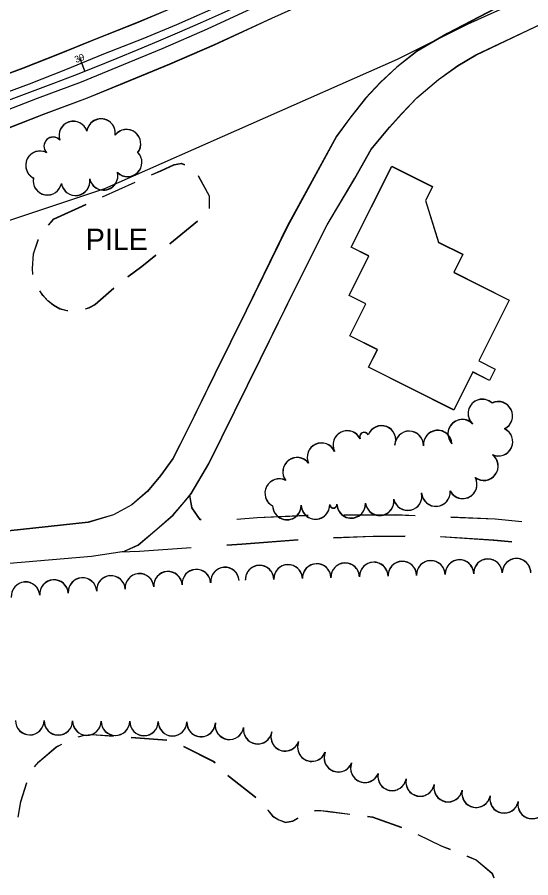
# Model space of a CAD drawing. Extents: x -25029 to 2274964, y -81170 to 687028.
# Drawn here: x -761 to -401, y -66773 to -66170 of the extents above; entities that cross this region are included whole.
import ezdxf

# ---------------------------------------------------------------- set-up
doc = ezdxf.new("R2010")
doc.units = 0
for name, color, linetype in [('81911BEA - GE_X_CL_20', 7, 'Continuous'), ('81911BEA - GE_X_CL_50', 7, 'Continuous'), ('81911BEA - RW_X_Fee_RW', 7, 'Continuous'), ('BLDG', 7, 'Continuous'), ('DRIVWY', 7, 'Continuous'), ('GE_X_CL_100', 7, 'Continuous'), ('PM_P_CL_Double_Solid', 7, 'Continuous'), ('PM_P_Lane_Line', 7, 'Continuous'), ('ROAD', 7, 'Continuous'), ('TREES', 7, 'Continuous')]:
    doc.layers.add(name, color=color, linetype=linetype)

msp = doc.modelspace()

# ---------------------------------------------------------------- linework, layer by layer
at = {"layer": '81911BEA - GE_X_CL_20'}
msp.add_arc((-1555.63, -64076.11), 2291.85, 271.12234, 296.539, dxfattribs=at)
at = {"layer": '81911BEA - GE_X_CL_50'}
msp.add_line((-713.56, -66207.66), (-715.4, -66203), dxfattribs=at)
at = {"layer": '81911BEA - RW_X_Fee_RW'}
for p, q in [((-445.13, -66174.61), (-173.66, -66051.31)), ((-494.79, -66199.41), (-445.13, -66174.61))]:
    msp.add_line(p, q, dxfattribs=at)
msp.add_lwpolyline([(-1130.17, -66411.14), (-912.02, -66360.7), (-699.59, -66289.91), (-494.79, -66199.41)], dxfattribs=at)
at = {"layer": 'BLDG'}
for p, q in [((-701.27, -66295.71), (-678.5, -66285.41)), ((-701.26, -66295.84), (-678.49, -66285.54)), ((-735.44, -66311.17), (-712.66, -66300.86)), ((-735.43, -66311.3), (-712.65, -66300.99)), ((-739.19, -66315.5), (-735.44, -66311.17)), ((-739.18, -66315.63), (-735.43, -66311.3)), ((-634.77, -66312.89), (-654.16, -66328.68)), ((-634.76, -66313.03), (-654.15, -66328.82))]:
    msp.add_line(p, q, dxfattribs=at)
for points in [[(-667.08, -66280.31), (-660.27, -66277.4), (-651, -66273.14), (-646.03, -66272.27), (-643.83, -66273.1)], [(-667.07, -66280.44), (-660.26, -66277.53), (-650.99, -66273.28), (-646.02, -66272.41), (-643.82, -66273.24)], [(-634.35, -66280.77), (-634, -66281.25), (-626.65, -66294.92), (-626.7, -66303.8)], [(-634.34, -66280.91), (-633.99, -66281.39), (-626.64, -66295.06), (-626.69, -66303.94)], [(-750.12, -66350.03), (-750.37, -66345.81), (-749.52, -66335.59), (-746.43, -66325.87), (-746.33, -66325.57)], [(-750.12, -66350.15), (-750.36, -66345.93), (-749.51, -66335.71), (-746.42, -66325.99), (-746.32, -66325.69)], [(-663.85, -66336.58), (-673.73, -66344.63), (-683.66, -66351.8)], [(-663.84, -66336.71), (-673.72, -66344.76), (-683.66, -66351.93)], [(-725.62, -66375.52), (-726.15, -66375.49), (-731.26, -66374.28), (-735.58, -66371.62), (-739.61, -66368.47), (-743.14, -66364.66), (-745.25, -66361.46)], [(-725.62, -66375.65), (-726.15, -66375.62), (-731.26, -66374.41), (-735.58, -66371.75), (-739.61, -66368.59), (-743.14, -66364.78), (-745.25, -66361.58)], [(-693.29, -66359.76), (-706.36, -66371.15), (-710.96, -66373.46), (-713.32, -66374.32)], [(-693.29, -66359.89), (-706.36, -66371.28), (-710.96, -66373.59), (-713.32, -66374.45)], [(-718.34, -66673.83), (-713.91, -66672.63), (-708.65, -66672.19), (-693.56, -66673.29)], [(-718.37, -66673.96), (-713.94, -66672.76), (-708.68, -66672.32), (-693.59, -66673.42)], [(-681.12, -66674.33), (-656.29, -66676.15), (-656.19, -66676.18)], [(-681.09, -66674.2), (-656.26, -66676.01), (-656.16, -66676.04)], [(-748.94, -66694.83), (-745.8, -66691.29), (-733.79, -66681.05), (-729.73, -66679.14)], [(-748.9, -66694.71), (-745.76, -66691.17), (-733.75, -66680.92), (-729.69, -66679.01)], [(-644.51, -66680.59), (-623.24, -66691.29), (-622.36, -66692.09)], [(-644.47, -66680.45), (-623.2, -66691.15), (-622.32, -66691.95)], [(-613.56, -66700.91), (-612.43, -66701.86), (-593.84, -66716.27)], [(-613.52, -66700.77), (-612.39, -66701.72), (-593.8, -66716.13)], [(-760.41, -66730.18), (-758.5, -66719.37), (-754.21, -66706.02)], [(-760.37, -66730.06), (-758.46, -66719.25), (-754.17, -66705.9)], [(-585.54, -66725.26), (-585.49, -66725.36), (-582.25, -66729.39), (-577.86, -66732.05), (-573.18, -66733.84), (-568.07, -66732.9), (-564.26, -66730.74)], [(-585.5, -66725.12), (-585.45, -66725.22), (-582.21, -66729.25), (-577.82, -66731.91), (-573.14, -66733.69), (-568.03, -66732.75), (-564.22, -66730.59)], [(-552.91, -66725.67), (-548.5, -66725.54), (-543.46, -66726.18), (-528.08, -66728.11)], [(-552.87, -66725.52), (-548.46, -66725.39), (-543.42, -66726.03), (-528.04, -66727.96)], [(-515.67, -66729.67), (-512.23, -66730.1), (-491.97, -66737.38)], [(-515.63, -66729.52), (-512.19, -66729.95), (-491.93, -66737.22)], [(-480.52, -66742.36), (-464.06, -66750.34), (-457.83, -66752.83)], [(-480.48, -66742.2), (-464.02, -66750.18), (-457.79, -66752.67)], [(-446.23, -66757.47), (-439.65, -66760.1), (-428.56, -66769.44), (-427.26, -66772.6)], [(-446.19, -66757.31), (-439.6, -66759.94), (-428.51, -66769.28), (-427.21, -66772.44)]]:
    msp.add_lwpolyline(points, dxfattribs=at)
for points in [[(-470.24, -66288.47), (-475.15, -66298.25), (-465.89, -66327.47), (-449.06, -66335.93), (-455.36, -66348.47), (-416.42, -66368.03), (-437.76, -66410.5), (-426.2, -66416.31), (-430.19, -66424.26), (-442, -66418.33), (-455.32, -66444.87), (-514.9, -66414.95), (-508.76, -66402.72), (-528.18, -66392.96), (-516.94, -66370.6), (-528.64, -66364.73), (-514.76, -66337.09), (-527.07, -66330.9), (-498.6, -66274.24)], [(-470.23, -66288.63), (-475.14, -66298.41), (-465.88, -66327.63), (-449.05, -66336.09), (-455.35, -66348.63), (-416.42, -66368.19), (-437.76, -66410.66), (-426.2, -66416.47), (-430.19, -66424.42), (-442, -66418.49), (-455.33, -66445.03), (-514.9, -66415.1), (-508.76, -66402.87), (-528.18, -66393.11), (-516.94, -66370.75), (-528.64, -66364.88), (-514.75, -66337.24), (-527.06, -66331.05), (-498.59, -66274.39)]]:
    msp.add_lwpolyline(points, close=True, dxfattribs=at)
at = {"layer": 'DRIVWY'}
for points in [[(-632.16, -66521.95), (-632.93, -66521.83), (-638.62, -66513.63), (-640.17, -66504.79)], [(-632.14, -66521.81), (-632.91, -66521.69), (-638.6, -66513.49), (-640.16, -66504.65)], [(-557.39, -66519.13), (-558.59, -66519.15), (-592.99, -66520.56), (-607.31, -66521.77)], [(-557.37, -66518.98), (-558.57, -66519), (-592.97, -66520.42), (-607.29, -66521.63)], [(-482.4, -66519.19), (-495.98, -66518.65), (-531.25, -66518.76), (-532.39, -66518.78)], [(-482.38, -66519.03), (-495.96, -66518.5), (-531.23, -66518.61), (-532.37, -66518.63)], [(-407.55, -66523.39), (-426.25, -66521.52), (-457.43, -66520.2)], [(-407.53, -66523.22), (-426.23, -66521.36), (-457.41, -66520.04)], [(-539.44, -66534.52), (-511.73, -66533.42), (-489.46, -66533.36)], [(-539.42, -66534.37), (-511.71, -66533.27), (-489.44, -66533.2)], [(-464.46, -66533.5), (-427.36, -66535.97), (-414.59, -66537.1)], [(-614.26, -66539.65), (-603.77, -66538.92), (-564.4, -66535.93)], [(-614.24, -66539.51), (-603.75, -66538.78), (-564.38, -66535.78)], [(-464.48, -66533.66), (-427.38, -66536.13), (-414.61, -66537.26)], [(-689.1, -66544.39), (-689.04, -66544.41), (-675.44, -66543.89), (-639.2, -66541.38)], [(-689.08, -66544.26), (-689.02, -66544.28), (-675.42, -66543.76), (-639.18, -66541.24)]]:
    msp.add_lwpolyline(points, dxfattribs=at)
at = {"layer": 'GE_X_CL_100'}
msp.add_line((-713.56, -66207.66), (-717.24, -66198.35), dxfattribs=at)
at = {"layer": 'PM_P_CL_Double_Solid'}
msp.add_lwpolyline([(-200.81, -65955.01), (-269.68, -65989.06), (-343.35, -66026.59), (-414, -66061.09), (-475.36, -66091.93), (-532.4, -66120.61), (-573.26, -66140.46), (-615.67, -66160.24), (-649.56, -66175.29), (-673.03, -66185.06), (-700.48, -66195.9), (-727.23, -66206.73), (-752.72, -66216.83), (-780.69, -66227.19)], dxfattribs=at)
at = {"layer": 'PM_P_Lane_Line'}
msp.add_lwpolyline([(-772.09, -66236.49), (-746.8, -66226.57), (-716.08, -66215.11), (-690.46, -66204.66), (-658.79, -66191.56), (-627.86, -66178.17), (-587.76, -66159.67), (-554.05, -66144.3), (-511.49, -66123.06), (-465.36, -66099.59), (-429.65, -66082.09), (-392.36, -66063.96), (-323.28, -66028.31), (-236.37, -65986.76), (-210.92, -65974.29)], dxfattribs=at)
at = {"layer": 'ROAD'}
for points in [[(-206.13, -65944.25), (-275.06, -65978.34), (-348.71, -66015.85), (-419.33, -66050.34), (-480.75, -66081.21), (-537.71, -66109.85), (-578.42, -66129.63), (-620.64, -66149.32), (-654.3, -66164.26), (-677.54, -66173.94), (-704.94, -66184.76), (-731.69, -66195.59), (-757.01, -66205.63), (-784.71, -66215.88)], [(-206.08, -65944.44), (-275.01, -65978.52), (-348.66, -66016.02), (-419.29, -66050.5), (-480.71, -66081.37), (-537.68, -66110), (-578.39, -66129.77), (-620.61, -66149.46), (-654.27, -66164.4), (-677.51, -66174.07), (-704.91, -66184.89), (-731.67, -66195.72), (-756.99, -66205.75), (-784.69, -66216)], [(-767.91, -66247.74), (-742.51, -66237.78), (-711.72, -66226.29), (-685.9, -66215.76), (-654.11, -66202.61), (-622.96, -66189.12), (-582.76, -66170.58), (-548.88, -66155.13), (-506.09, -66133.78), (-459.99, -66110.33), (-424.39, -66092.88), (-386.99, -66074.69), (-317.94, -66039.05), (-231.14, -65997.56), (-205.64, -65985.07)], [(-767.89, -66247.86), (-742.49, -66237.9), (-711.7, -66226.42), (-685.88, -66215.89), (-654.09, -66202.75), (-622.94, -66189.26), (-582.73, -66170.72), (-548.85, -66155.28), (-506.06, -66133.93), (-459.96, -66110.49), (-424.35, -66093.04), (-386.95, -66074.86), (-317.9, -66039.23), (-231.09, -65997.75), (-205.59, -65985.26)], [(-402.84, -66178.7), (-336.96, -66147.53)], [(-402.81, -66178.87), (-336.93, -66147.7)], [(-426.36, -66164), (-459.95, -66181.59), (-481.09, -66194), (-495.18, -66205.02), (-506.69, -66215.61), (-517.18, -66226.78), (-528.1, -66240.68), (-537.37, -66253.43), (-571.85, -66316.51), (-600.78, -66375.48), (-622.61, -66419.91), (-642.07, -66459.44), (-652.05, -66479.1), (-660.6, -66491.06), (-669.8, -66502.08), (-680.73, -66511.52), (-693.6, -66518.51), (-711.3, -66523.71), (-767.28, -66529.75)], [(-426.39, -66163.84), (-459.98, -66181.43), (-481.11, -66193.84), (-495.2, -66204.87), (-506.71, -66215.46), (-517.2, -66226.63), (-528.12, -66240.53), (-537.39, -66253.28), (-571.86, -66316.36), (-600.78, -66375.34), (-622.61, -66419.77), (-642.06, -66459.3), (-652.04, -66478.96), (-660.59, -66490.93), (-669.79, -66501.95), (-680.72, -66511.39), (-693.58, -66518.38), (-711.28, -66523.58), (-767.26, -66529.63)], [(-804.89, -66555.55), (-709.04, -66547.46), (-685.94, -66543.91), (-676.38, -66539.65), (-663.36, -66528.55), (-651.86, -66518.68), (-644.1, -66509.6), (-639.21, -66503.63), (-626.86, -66482.6), (-590.67, -66409.37), (-565.18, -66357.67), (-544, -66315.4), (-524.6, -66282.85), (-513.18, -66262.47), (-500.25, -66247.13), (-491.98, -66237.76), (-481.13, -66226.45), (-466.03, -66213.63), (-452.37, -66203.9), (-439.85, -66196.54), (-402.81, -66178.87)], [(-804.87, -66555.43), (-709.02, -66547.33), (-685.92, -66543.78), (-676.36, -66539.52), (-663.34, -66528.42), (-651.84, -66518.54), (-644.09, -66509.46), (-639.2, -66503.49), (-626.85, -66482.46), (-590.67, -66409.23), (-565.18, -66357.52), (-544.01, -66315.25), (-524.61, -66282.7), (-513.2, -66262.32), (-500.27, -66246.98), (-492, -66237.6), (-481.15, -66226.29), (-466.05, -66213.47), (-452.39, -66203.74), (-439.87, -66196.38), (-402.84, -66178.7)]]:
    msp.add_lwpolyline(points, dxfattribs=at)
at = {"layer": 'TREES'}
for centre, radius, start, end in [((-721.76, -66252.73), 10, 18.06374, 198.06374), ((-721.74, -66252.86), 10, 18.05674, 198.05674), ((-702.35, -66251.02), 10, 351.95822, 171.95822), ((-702.33, -66251.16), 10, 351.95122, 171.95122), ((-684.5, -66258.49), 10, 322.64677, 142.64677), ((-684.48, -66258.63), 10, 322.63977, 142.63977), ((-735.88, -66260.28), 6.42, 43.95488, 223.95488), ((-735.87, -66260.41), 6.42, 43.94788, 223.94788), ((-745.09, -66273.62), 10, 62.70112, 242.70112), ((-745.08, -66273.75), 10, 62.69412, 242.69412), ((-683.68, -66271.56), 10, 224.46063, 44.46063), ((-683.67, -66271.7), 10, 224.45363, 44.45363), ((-700.54, -66280.9), 10, 193.5067, 13.5067), ((-700.54, -66281.04), 10, 193.4997, 13.4997), ((-739.85, -66284.4), 10, 169.08947, 349.08947), ((-739.84, -66284.53), 10, 169.08247, 349.08247), ((-720.15, -66284.76), 10, 188.78232, 8.78232), ((-720.14, -66284.9), 10, 188.77532, 8.77532), ((-435.29, -66447.55), 10, 47.07045, 227.07045), ((-435.28, -66447.39), 10, 47.07745, 227.07745), ((-424.13, -66449.24), 10, 295.75762, 115.75762), ((-424.12, -66449.07), 10, 295.76462, 115.76462), ((-449.36, -66461.75), 10, 43.44033, 223.44033), ((-449.35, -66461.59), 10, 43.44732, 223.44733), ((-529.85, -66469.63), 10, 25.84698, 205.84698), ((-529.84, -66469.47), 10, 25.85398, 205.85398), ((-518.07, -66463.89), 3.1, 26.29249, 206.29249), ((-518.05, -66463.73), 3.1, 26.29949, 206.29949), ((-505.88, -66466.1), 10, 338.68892, 158.68892), ((-505.86, -66465.95), 10, 338.69592, 158.69592), ((-486.56, -66469.93), 10, 358.91513, 178.91513), ((-486.55, -66469.77), 10, 358.92213, 178.92213), ((-466.59, -66469.37), 10, 4.26907, 184.26907), ((-466.58, -66469.21), 10, 4.27607, 184.27607), ((-424.03, -66467.3), 10, 244.90097, 64.90097), ((-424.01, -66467.13), 10, 244.90797, 64.90797), ((-547.94, -66478.15), 10, 24.64681, 204.64681), ((-547.92, -66478), 10, 24.65381, 204.65381), ((-564.99, -66488.37), 10, 37.22466, 217.22466), ((-564.97, -66488.22), 10, 37.23166, 217.23166), ((-434.24, -66484.38), 10, 233.33687, 53.33687), ((-434.22, -66484.21), 10, 233.34387, 53.34387), ((-577.56, -66503.3), 10, 62.59034, 242.59034), ((-577.54, -66503.15), 10, 62.59734, 242.59734), ((-449.03, -66497.11), 10, 208.11477, 28.11477), ((-449.01, -66496.95), 10, 208.12177, 28.12177), ((-487.57, -66505.41), 10, 192.26996, 12.26996), ((-487.55, -66505.25), 10, 192.27696, 12.27696), ((-467.82, -66502.55), 10, 184.17938, 4.17938), ((-467.81, -66502.39), 10, 184.18638, 4.18638), ((-507.24, -66508.97), 10, 188.25244, 8.25244), ((-507.22, -66508.81), 10, 188.25944, 8.25944), ((-572.16, -66511.96), 10, 181.25113, 1.25113), ((-572.14, -66511.81), 10, 181.25813, 1.25813), ((-552.17, -66511.52), 10, 181.25113, 1.25113), ((-552.15, -66511.37), 10, 181.25813, 1.25813), ((-539.64, -66511.25), 2.53, 181.25113, 1.25113), ((-539.62, -66511.1), 2.53, 181.25813, 1.25813), ((-527.13, -66510.8), 10, 182.26699, 2.26699), ((-527.11, -66510.64), 10, 182.27399, 2.27399), ((-511.33, -66561.66), 10, 1.60613, 181.60613), ((-511.3, -66561.5), 10, 1.61313, 181.61313), ((-491.34, -66561.1), 10, 1.60613, 181.60613), ((-491.31, -66560.94), 10, 1.61313, 181.61313), ((-471.35, -66560.54), 10, 1.60613, 181.60613), ((-471.32, -66560.38), 10, 1.61313, 181.61313), ((-451.35, -66559.98), 10, 1.60613, 181.60613), ((-451.33, -66559.81), 10, 1.61313, 181.61313), ((-431.36, -66559.42), 10, 1.60613, 181.60613), ((-431.34, -66559.25), 10, 1.61313, 181.61313), ((-411.37, -66559.12), 10, 0.07101, 180.07101), ((-411.34, -66558.96), 10, 0.07801, 180.07801), ((-635.53, -66566.72), 10, 4.2418, 184.2418), ((-635.5, -66566.58), 10, 4.2488, 184.2488), ((-615.58, -66565.24), 10, 4.2418, 184.2418), ((-615.56, -66565.1), 10, 4.2488, 184.2488), ((-591.3, -66563.9), 10, 1.60613, 181.60613), ((-591.27, -66563.75), 10, 1.61313, 181.61313), ((-571.31, -66563.34), 10, 1.60613, 181.60613), ((-571.28, -66563.19), 10, 1.61313, 181.61313), ((-551.31, -66562.78), 10, 1.60613, 181.60613), ((-551.29, -66562.63), 10, 1.61313, 181.61313), ((-531.32, -66562.22), 10, 1.60613, 181.60613), ((-531.3, -66562.07), 10, 1.61313, 181.61313), ((-715.31, -66572.57), 10, 4.16571, 184.16571), ((-715.29, -66572.44), 10, 4.17271, 184.17271), ((-695.37, -66571.12), 10, 4.16571, 184.16571), ((-695.34, -66570.98), 10, 4.17271, 184.17271), ((-675.42, -66569.67), 10, 4.16571, 184.16571), ((-675.39, -66569.53), 10, 4.17271, 184.17271), ((-655.47, -66568.2), 10, 4.24139, 184.24139), ((-655.45, -66568.06), 10, 4.24839, 184.24839), ((-755.21, -66575.48), 10, 4.16571, 184.16571), ((-755.18, -66575.35), 10, 4.17271, 184.17271), ((-735.26, -66574.03), 10, 4.16571, 184.16571), ((-735.23, -66573.89), 10, 4.17271, 184.17271), ((-605.61, -66564.5), 0.000000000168, 3.7314, 183.7314), ((-605.58, -66564.36), 0.000000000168, 3.7384, 183.7384), ((-752.25, -66662.57), 10, 179.56302, 359.56302), ((-752.21, -66662.45), 10, 179.57002, 359.57002), ((-732.25, -66662.73), 10, 179.56302, 359.56302), ((-732.21, -66662.6), 10, 179.57002, 359.57002), ((-712.25, -66662.88), 10, 179.56302, 359.56302), ((-712.21, -66662.75), 10, 179.57002, 359.57002), ((-692.25, -66663.03), 10, 179.56302, 359.56302), ((-692.21, -66662.9), 10, 179.57002, 359.57002), ((-672.25, -66663.18), 10, 179.56302, 359.56302), ((-672.21, -66663.05), 10, 179.57002, 359.57002), ((-652.25, -66663.34), 10, 179.56302, 359.56302), ((-652.21, -66663.2), 10, 179.57002, 359.57002), ((-632.26, -66663.88), 10, 177.31955, 357.31955), ((-632.23, -66663.74), 10, 177.32655, 357.32655), ((-612.39, -66665.88), 10, 171.19915, 351.19915), ((-612.35, -66665.73), 10, 171.20615, 351.20615), ((-592.63, -66668.94), 10, 171.19915, 351.19915), ((-592.59, -66668.79), 10, 171.20615, 351.20615), ((-573.37, -66673.94), 10, 159.66629, 339.66629), ((-573.33, -66673.79), 10, 159.67329, 339.67329), ((-554.71, -66681.13), 10, 158.21721, 338.21721), ((-554.67, -66680.98), 10, 158.22421, 338.22421), ((-536.14, -66688.56), 10, 158.14436, 338.14436), ((-536.1, -66688.41), 10, 158.15136, 338.15136), ((-517.55, -66695.95), 10, 158.4916, 338.4916), ((-517.51, -66695.79), 10, 158.4986, 338.4986), ((-498.45, -66701.6), 10, 168.59309, 348.59309), ((-498.41, -66701.44), 10, 168.60009, 348.60009), ((-478.84, -66705.55), 10, 168.59309, 348.59309), ((-478.8, -66705.39), 10, 168.60009, 348.60009), ((-459.24, -66709.51), 10, 168.59309, 348.59309), ((-459.19, -66709.34), 10, 168.60009, 348.60009), ((-439.63, -66713.46), 10, 168.59309, 348.59309), ((-439.59, -66713.3), 10, 168.60009, 348.60009), ((-420.03, -66717.42), 10, 168.59309, 348.59309), ((-419.98, -66717.25), 10, 168.60009, 348.60009), ((-400.42, -66721.37), 10, 168.59309, 348.59309), ((-400.38, -66721.2), 10, 168.60009, 348.60009)]:
    msp.add_arc(centre, radius, start, end, dxfattribs=at)

# ---------------------------------------------------------------- texts
at = {"layer": '81911BEA - GE_X_CL_50'}
msp.add_text('39', height=4.68, rotation=21.55646, dxfattribs=at).set_placement((-719.82, -66202.06))
at = {"layer": 'BLDG'}
msp.add_text('PILE', height=15, dxfattribs=at).set_placement((-713.02, -66333.01))

doc.saveas('drawing.dxf')
